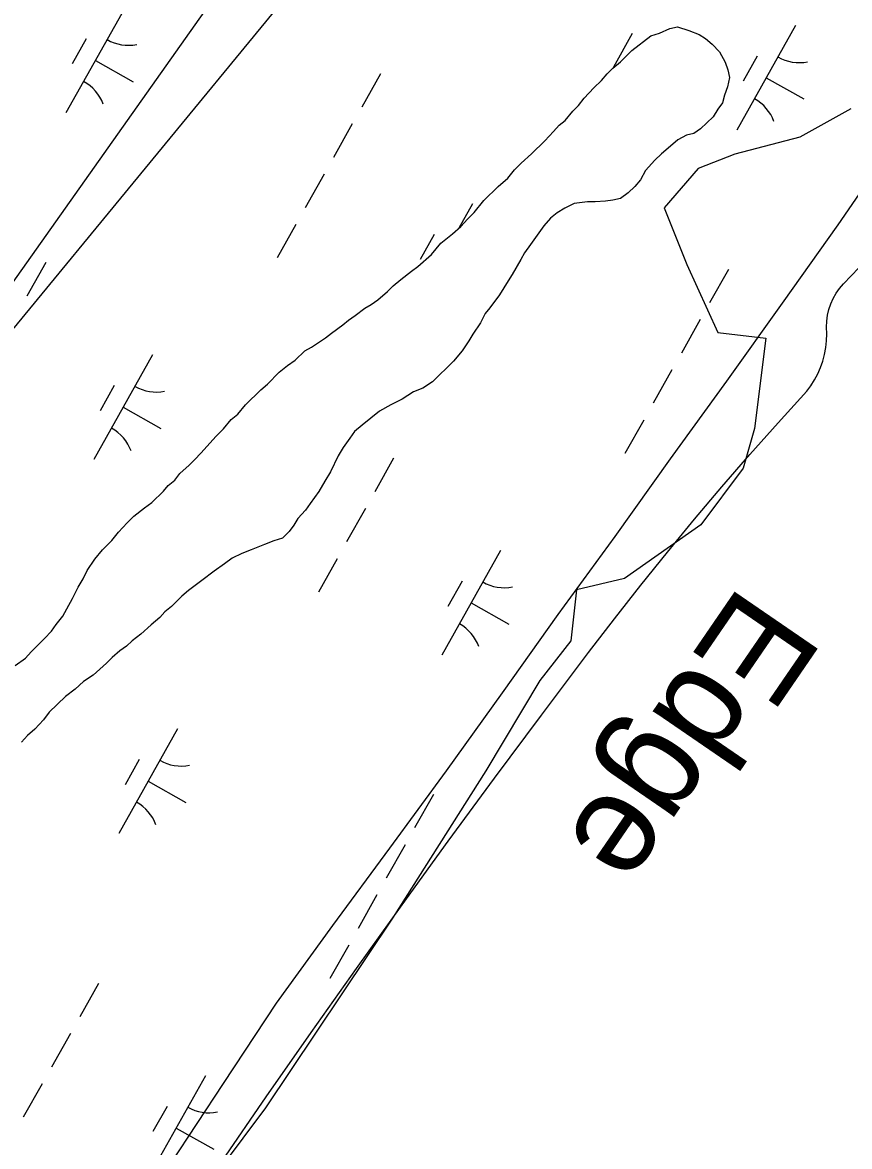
# Model space of a CAD drawing. Extents: x 3913936 to 3933962, y 195330 to 217741.
# Drawn here: x 3926791.4 to 3927136.2, y 210166.4 to 210634.7 of the extents above; entities that cross this region are included whole.
import ezdxf

# ---------------------------------------------------------------- set-up
doc = ezdxf.new("R2010")
doc.units = 0
for name, color, linetype in [('V-RIVR-EDGE', 7, 'Continuous'), ('V-RIVR-IDEN', 7, 'Continuous'), ('V-RRAP-FSHR', 7, 'Continuous'), ('V-UTIL-LINE', 7, 'Continuous'), ('V-WETL-SWMP', 7, 'Continuous')]:
    doc.layers.add(name, color=color, linetype=linetype)

msp = doc.modelspace()

# ---------------------------------------------------------------- linework, layer by layer
at = {"layer": 'V-RIVR-EDGE'}
msp.add_lwpolyline([(3927136.67, 210598.68), (3927115.45, 210586.89), (3927088.34, 210579.82), (3927073.02, 210573.92), (3927058.87, 210557.42), (3927068.3, 210533.85), (3927081.27, 210505.56), (3927101.31, 210503.2), (3927096.59, 210465.48), (3927091.88, 210448.98), (3927074.2, 210425.41), (3927042.37, 210403.01), (3927022.33, 210398.3), (3927019.97, 210377.08), (3927007.01, 210360.58), (3926984.61, 210322.86), (3926945.72, 210261.57), (3926892.67, 210182.59), (3926854.95, 210131.91)], dxfattribs=at)
at = {"layer": 'V-RRAP-FSHR'}
msp.add_lwpolyline([(3926853.27, 210159.32), (3926875.25, 210192.73), (3926897.24, 210226.15), (3926920.81, 210258.46), (3926944.5, 210290.69), (3926968.2, 210322.91), (3926991.49, 210355.43), (3927014.73, 210387.99), (3927038.4, 210420.49), (3927061.51, 210452.88), (3927084.99, 210485.27), (3927108.28, 210517.78), (3927131.47, 210550.38), (3927154.11, 210583.34)], dxfattribs=at)
at = {"layer": 'V-UTIL-LINE'}
for points in [[(3928315.82, 212388.13), (3926944.7, 210748.94), (3926592.74, 210251.47), (3926408.93, 209914.99), (3925628.64, 208474.44), (3925139.98, 207727.42), (3924555.96, 206253.65), (3924055.82, 204771.45), (3923484.9, 203858.52), (3922256.01, 202262.65), (3921816.4, 201905.57), (3920704.84, 200345.08), (3920462.44, 200062.72)], [(3928328.32, 212380.93), (3926784.14, 210502.92), (3926424.72, 209908.68), (3925640.45, 208467.64), (3924952.2, 207329.25), (3923971.74, 204752.16), (3923252.9, 203563.68), (3921560.17, 201558.84), (3920397.87, 200112.86)]]:
    msp.add_lwpolyline(points, dxfattribs=at)
at = {"layer": 'V-WETL-SWMP'}
for p, q in [((3926834.06, 210640.64), (3926809.56, 210597.05)), ((3927045.57, 210630.06), (3927037.73, 210616.11)), ((3927045.45, 210622.96), (3927053.38, 210629.14)), ((3927053.38, 210629.14), (3927056.93, 210630.27)), ((3927056.93, 210630.27), (3927061.28, 210632.18)), ((3927061.28, 210632.18), (3927064.43, 210632.92)), ((3927064.43, 210632.92), (3927069.12, 210631.29)), ((3927069.12, 210631.29), (3927073.42, 210629.66)), ((3927073.42, 210629.66), (3927076.15, 210628.05)), ((3927113.67, 210633.42), (3927089.16, 210589.83)), ((3926818.03, 210627.86), (3926812.15, 210617.4)), ((3927076.15, 210628.05), (3927078.86, 210625.66)), ((3927078.86, 210625.66), (3927081.96, 210622.48)), ((3927040.67, 210618.31), (3927045.45, 210622.96)), ((3927081.96, 210622.48), (3927084.26, 210618.13)), ((3927097.63, 210620.64), (3927091.75, 210610.18)), ((3926821.81, 210618.85), (3926837.5, 210610.02)), ((3927035.11, 210613.28), (3927037.49, 210615.6)), ((3927037.49, 210615.6), (3927040.67, 210618.31)), ((3927084.26, 210618.13), (3927085.4, 210614.97)), ((3927085.4, 210614.97), (3927086.14, 210611.82)), ((3926940.66, 210613.32), (3926932.82, 210599.38)), ((3927029.53, 210607.46), (3927032.71, 210610.56)), ((3927032.71, 210610.56), (3927035.11, 210613.28)), ((3927086.14, 210611.82), (3927085.31, 210607.9)), ((3927101.41, 210611.63), (3927117.11, 210602.81)), ((3927025.55, 210603.19), (3927029.53, 210607.46)), ((3927085.31, 210607.9), (3927084.08, 210604.38)), ((3927023.15, 210600.08), (3927025.55, 210603.19)), ((3927083.25, 210601.25), (3927081.25, 210598.53)), ((3927084.08, 210604.38), (3927083.25, 210601.25)), ((3927017.57, 210593.87), (3927020.76, 210597.76)), ((3927020.76, 210597.76), (3927023.15, 210600.08)), ((3927081.25, 210598.53), (3927079.25, 210595.41)), ((3926928.9, 210592.4), (3926921.06, 210578.46)), ((3927012.79, 210589.22), (3927015.19, 210591.94)), ((3927015.19, 210591.94), (3927017.57, 210593.87)), ((3927079.25, 210595.41), (3927074.08, 210590.38)), ((3927009.21, 210585.34), (3927012.79, 210589.22)), ((3927068.15, 210587.71), (3927064.59, 210585.79)), ((3927071.3, 210588.45), (3927068.15, 210587.71)), ((3927074.08, 210590.38), (3927071.3, 210588.45)), ((3927003.64, 210579.92), (3927009.21, 210585.34)), ((3927060.62, 210582.31), (3927057.84, 210579.99)), ((3927064.59, 210585.79), (3927060.62, 210582.31)), ((3926999.27, 210576.05), (3927003.64, 210579.92)), ((3927057.84, 210579.99), (3927055.05, 210577.28)), ((3926993.69, 210569.84), (3926996.48, 210573.34)), ((3926996.48, 210573.34), (3926999.27, 210576.05)), ((3927051.07, 210573.01), (3927049.05, 210569.11)), ((3927055.05, 210577.28), (3927051.07, 210573.01)), ((3926917.14, 210571.48), (3926909.29, 210557.53)), ((3926989.71, 210566.36), (3926993.69, 210569.84)), ((3927049.05, 210569.11), (3927046.66, 210566.39)), ((3926983.75, 210560.55), (3926989.71, 210566.36)), ((3927043.88, 210563.68), (3927040.7, 210561.36)), ((3927046.66, 210566.39), (3927043.88, 210563.68)), ((3926979.06, 210559.13), (3926973.34, 210548.96)), ((3926979.75, 210555.49), (3926983.75, 210560.55)), ((3927021.43, 210559.26), (3927017.48, 210557.35)), ((3927026.94, 210559.98), (3927021.43, 210559.26)), ((3927030.08, 210559.93), (3927026.94, 210559.98)), ((3927034.41, 210560.27), (3927030.08, 210559.93)), ((3927037.55, 210560.62), (3927034.41, 210560.27)), ((3927040.7, 210561.36), (3927037.55, 210560.62)), ((3926976.97, 210552.78), (3926979.75, 210555.49)), ((3927014.31, 210555.43), (3927011.53, 210553.11)), ((3927017.48, 210557.35), (3927014.31, 210555.43)), ((3926905.37, 210550.56), (3926897.53, 210536.61)), ((3926970.6, 210546.58), (3926974.18, 210549.68)), ((3926974.18, 210549.68), (3926976.97, 210552.78)), ((3927008.74, 210550), (3927003.14, 210542.22)), ((3927011.53, 210553.11), (3927008.74, 210550)), ((3926963.03, 210546.35), (3926957.15, 210535.89)), ((3926965.84, 210542.72), (3926970.6, 210546.58)), ((3926961.85, 210538.06), (3926965.84, 210542.72)), ((3927003.14, 210542.22), (3927000.74, 210538.72)), ((3926956.28, 210533.02), (3926961.85, 210538.06)), ((3926999.13, 210535.99), (3926995.51, 210529.76)), ((3927000.74, 210538.72), (3926999.13, 210535.99)), ((3926801.12, 210534.65), (3926793.28, 210520.71)), ((3926949.14, 210527.62), (3926953.51, 210531.1)), ((3926953.51, 210531.1), (3926956.28, 210533.02)), ((3927085.65, 210531.81), (3927077.81, 210517.87)), ((3927133.63, 210525.77), (3927139.98, 210532.52)), ((3926945.96, 210524.91), (3926949.14, 210527.62)), ((3926993.91, 210527.03), (3926990.29, 210521.19)), ((3926995.51, 210529.76), (3926993.91, 210527.03)), ((3926939.6, 210519.11), (3926943.58, 210522.59)), ((3926943.58, 210522.59), (3926945.96, 210524.91)), ((3927129.35, 210519.73), (3927130.58, 210521.88)), ((3927130.58, 210521.88), (3927132.01, 210523.89)), ((3927132.01, 210523.89), (3927133.63, 210525.77)), ((3926934.06, 210515.65), (3926936.83, 210517.18)), ((3926936.83, 210517.18), (3926939.6, 210519.11)), ((3926990.29, 210521.19), (3926986.29, 210515.74)), ((3927127.54, 210515.14), (3927128.33, 210517.48)), ((3927128.33, 210517.48), (3927129.35, 210519.73)), ((3926927.32, 210510.63), (3926930.09, 210512.56)), ((3926930.09, 210512.56), (3926934.06, 210515.65)), ((3926984.3, 210513.41), (3926982.28, 210509.51)), ((3926986.29, 210515.74), (3926984.3, 210513.41)), ((3927126.63, 210510.28), (3927126.96, 210512.73)), ((3927126.96, 210512.73), (3927127.54, 210515.14)), ((3926920.18, 210505.23), (3926924.93, 210508.7)), ((3926924.93, 210508.7), (3926927.32, 210510.63)), ((3926982.28, 210509.51), (3926979.08, 210504.84)), ((3927073.89, 210510.89), (3927066.05, 210496.95)), ((3927126.52, 210507.81), (3927126.63, 210510.28)), ((3927126.64, 210504.95), (3927126.52, 210507.81)), ((3926911.85, 210499.45), (3926917.79, 210503.29)), ((3926917.79, 210503.29), (3926920.18, 210505.23)), ((3926979.08, 210504.84), (3926977.47, 210502.11)), ((3927126.54, 210502.08), (3927126.64, 210504.95)), ((3926905.1, 210494.04), (3926909.08, 210497.91)), ((3926909.08, 210497.91), (3926911.85, 210499.45)), ((3926977.47, 210502.11), (3926974.67, 210497.83)), ((3927125.7, 210496.42), (3927126.22, 210499.23)), ((3927126.22, 210499.23), (3927126.54, 210502.08)), ((3926845.69, 210496.17), (3926821.19, 210452.58)), ((3926901.93, 210491.72), (3926905.1, 210494.04)), ((3926971.08, 210493.55), (3926962.32, 210485.03)), ((3926974.67, 210497.83), (3926971.08, 210493.55)), ((3927124.02, 210490.94), (3927124.96, 210493.65)), ((3927124.96, 210493.65), (3927125.7, 210496.42)), ((3926893.58, 210483.98), (3926898.36, 210489.02)), ((3926898.36, 210489.02), (3926901.93, 210491.72)), ((3927062.13, 210489.97), (3927054.29, 210476.02)), ((3927122.88, 210488.31), (3927124.02, 210490.94)), ((3926890.8, 210481.66), (3926893.58, 210483.98)), ((3926962.32, 210485.03), (3926958.36, 210482.33)), ((3927120.02, 210483.35), (3927121.54, 210485.78)), ((3927121.54, 210485.78), (3927122.88, 210488.31)), ((3926829.66, 210483.39), (3926823.78, 210472.93)), ((3926884.44, 210475.46), (3926890.8, 210481.66)), ((3926954.41, 210480.82), (3926949.66, 210477.74)), ((3926958.36, 210482.33), (3926954.41, 210480.82)), ((3927106.38, 210467.92), (3927118.32, 210481.04)), ((3927118.32, 210481.04), (3927120.02, 210483.35)), ((3926881.24, 210471.57), (3926884.44, 210475.46)), ((3926944.92, 210475.44), (3926940.17, 210472.76)), ((3926949.66, 210477.74), (3926944.92, 210475.44)), ((3926833.44, 210474.38), (3926849.13, 210465.56)), ((3926878.46, 210469.25), (3926881.24, 210471.57)), ((3926940.17, 210472.76), (3926933.02, 210466.96)), ((3926872.08, 210462.27), (3926875.27, 210465.37)), ((3926875.27, 210465.37), (3926878.46, 210469.25)), ((3926933.02, 210466.96), (3926929.84, 210464.25)), ((3927050.37, 210469.05), (3927042.53, 210455.1)), ((3927094.6, 210454.67), (3927106.38, 210467.92)), ((3926869.69, 210459.55), (3926872.08, 210462.27)), ((3926927.84, 210461.53), (3926925.04, 210457.64)), ((3926929.84, 210464.25), (3926927.84, 210461.53)), ((3926865.71, 210455.28), (3926869.69, 210459.55)), ((3926925.04, 210457.64), (3926923.03, 210454.13)), ((3926860.93, 210450.24), (3926863.32, 210452.57)), ((3926863.32, 210452.57), (3926865.71, 210455.28)), ((3926923.03, 210454.13), (3926919.8, 210447.5)), ((3926946.12, 210453.14), (3926938.28, 210439.2)), ((3927082.98, 210441.26), (3927094.6, 210454.67)), ((3926854.96, 210444.04), (3926856.96, 210446.76)), ((3926856.96, 210446.76), (3926860.93, 210450.24)), ((3926919.8, 210447.5), (3926917.4, 210443.6)), ((3926850.18, 210439.39), (3926852.18, 210441.72)), ((3926852.18, 210441.72), (3926854.96, 210444.04)), ((3926917.4, 210443.6), (3926914.98, 210439.31)), ((3926845.41, 210434.74), (3926850.18, 210439.39)), ((3926914.98, 210439.31), (3926911.38, 210434.26)), ((3927071.53, 210427.72), (3927082.98, 210441.26)), ((3926837.87, 210428.95), (3926842.23, 210432.42)), ((3926842.23, 210432.42), (3926845.41, 210434.74)), ((3926911.38, 210434.26), (3926909.38, 210431.53)), ((3926835.08, 210426.23), (3926837.87, 210428.95)), ((3926906.19, 210428.04), (3926904.59, 210425.31)), ((3926909.38, 210431.53), (3926906.19, 210428.04)), ((3926934.36, 210432.22), (3926926.52, 210418.28)), ((3927060.25, 210414.04), (3927071.53, 210427.72)), ((3926831.5, 210422.35), (3926835.08, 210426.23)), ((3926904.59, 210425.31), (3926902.59, 210422.59)), ((3926824.72, 210414.98), (3926828.7, 210418.85)), ((3926828.7, 210418.85), (3926831.5, 210422.35)), ((3926896.25, 210418.75), (3926892.31, 210417.23)), ((3926899.8, 210419.88), (3926896.25, 210418.75)), ((3926902.59, 210422.59), (3926899.8, 210419.88)), ((3926821.53, 210411.1), (3926824.72, 210414.98)), ((3926886.78, 210414.95), (3926882.83, 210413.43)), ((3926892.31, 210417.23), (3926886.78, 210414.95)), ((3926990.69, 210414.66), (3926966.19, 210371.07)), ((3927049.13, 210400.22), (3927060.25, 210414.04)), ((3926818.33, 210406.43), (3926821.53, 210411.1)), ((3926875.7, 210409.2), (3926871.34, 210406.12)), ((3926878.88, 210411.52), (3926875.7, 210409.2)), ((3926882.83, 210413.43), (3926878.88, 210411.52)), ((3926922.59, 210411.3), (3926914.75, 210397.36)), ((3926816.71, 210402.91), (3926818.33, 210406.43)), ((3926871.34, 210406.12), (3926866.19, 210402.26)), ((3926814.7, 210399.4), (3926816.71, 210402.91)), ((3926866.19, 210402.26), (3926860.63, 210398.01)), ((3926974.66, 210401.88), (3926968.78, 210391.42)), ((3927038.19, 210386.26), (3927049.13, 210400.22)), ((3926812.28, 210394.72), (3926814.7, 210399.4)), ((3926857.85, 210395.69), (3926853.48, 210391.43)), ((3926860.63, 210398.01), (3926857.85, 210395.69)), ((3926808.26, 210387.31), (3926809.87, 210390.43)), ((3926809.87, 210390.43), (3926812.28, 210394.72)), ((3926853.48, 210391.43), (3926850.7, 210389.11)), ((3926978.44, 210392.87), (3926994.13, 210384.05)), ((3926805.46, 210383.82), (3926808.26, 210387.31)), ((3926848.7, 210386.78), (3926845.12, 210383.68)), ((3926850.7, 210389.11), (3926848.7, 210386.78)), ((3927027.42, 210372.17), (3927038.19, 210386.26)), ((3926800.67, 210377.99), (3926803.46, 210381.09)), ((3926803.46, 210381.09), (3926805.46, 210383.82)), ((3926845.12, 210383.68), (3926840.75, 210379.81)), ((3926795.1, 210372.56), (3926800.67, 210377.99)), ((3926837.18, 210377.11), (3926834.8, 210374.79)), ((3926840.75, 210379.81), (3926837.18, 210377.11)), ((3926792.71, 210369.85), (3926795.1, 210372.56)), ((3926832.02, 210372.86), (3926828.84, 210370.15)), ((3926834.8, 210374.79), (3926832.02, 210372.86)), ((3927007.73, 210346.09), (3927027.42, 210372.17)), ((3926788.35, 210366.76), (3926792.71, 210369.85)), ((3926826.46, 210367.83), (3926820.89, 210362.8)), ((3926828.84, 210370.15), (3926826.46, 210367.83)), ((3926820.89, 210362.8), (3926816.93, 210360.1)), ((3926816.93, 210360.1), (3926813.35, 210357.01)), ((3926809.39, 210353.92), (3926802.62, 210347.33)), ((3926813.35, 210357.01), (3926809.39, 210353.92)), ((3926800.22, 210344.22), (3926796.64, 210340.34)), ((3926802.62, 210347.33), (3926800.22, 210344.22)), ((3926988.2, 210319.88), (3927007.73, 210346.09)), ((3926796.64, 210340.34), (3926793.46, 210337.63)), ((3926856.09, 210340.37), (3926831.59, 210296.78)), ((3926793.46, 210337.63), (3926791.07, 210334.91)), ((3926840.05, 210327.59), (3926834.17, 210317.13)), ((3926843.84, 210318.58), (3926859.53, 210309.76)), ((3926968.83, 210293.55), (3926988.2, 210319.88)), ((3926962.68, 210313.06), (3926954.84, 210299.11)), ((3926950.92, 210292.13), (3926943.08, 210278.19)), ((3926949.63, 210267.1), (3926968.83, 210293.55)), ((3926939.16, 210271.21), (3926931.32, 210257.27)), ((3926930.6, 210240.54), (3926949.63, 210267.1)), ((3926927.4, 210250.29), (3926919.56, 210236.34)), ((3926911.73, 210213.86), (3926930.6, 210240.54)), ((3926823.14, 210234.39), (3926815.3, 210220.44)), ((3926811.38, 210213.46), (3926803.54, 210199.52)), ((3926893.02, 210187.05), (3926911.73, 210213.86)), ((3926867.72, 210195.9), (3926843.22, 210152.32)), ((3926799.62, 210192.54), (3926791.78, 210178.6)), ((3926874.48, 210160.14), (3926893.02, 210187.05)), ((3926851.68, 210183.12), (3926845.8, 210172.66)), ((3926855.47, 210174.11), (3926871.16, 210165.29))]:
    msp.add_line(p, q, dxfattribs=at)
for centre, start, end in [((3926835.56, 210642.81), 239.8861, 281.4297), ((3927115.16, 210635.59), 239.8861, 281.4297), ((3926808.49, 210594.65), 19.8861, 61.4297), ((3927088.09, 210587.43), 19.8861, 61.4297), ((3926847.19, 210498.34), 239.8861, 281.4297), ((3926820.12, 210450.18), 19.8861, 61.4297), ((3926992.18, 210416.83), 239.8861, 281.4297), ((3926965.11, 210368.67), 19.8861, 61.4297), ((3926857.58, 210342.54), 239.8861, 281.4297), ((3926830.51, 210294.38), 19.8861, 61.4297), ((3926869.21, 210198.07), 239.8861, 281.4297)]:
    msp.add_arc(centre, 17.62, start, end, dxfattribs=at)

# ---------------------------------------------------------------- texts
at = {"layer": 'V-RIVR-IDEN'}
msp.add_text('Edge', height=42, rotation=235.5557, dxfattribs=at).set_placement((3927090.85, 210401.37))

doc.saveas('drawing.dxf')
